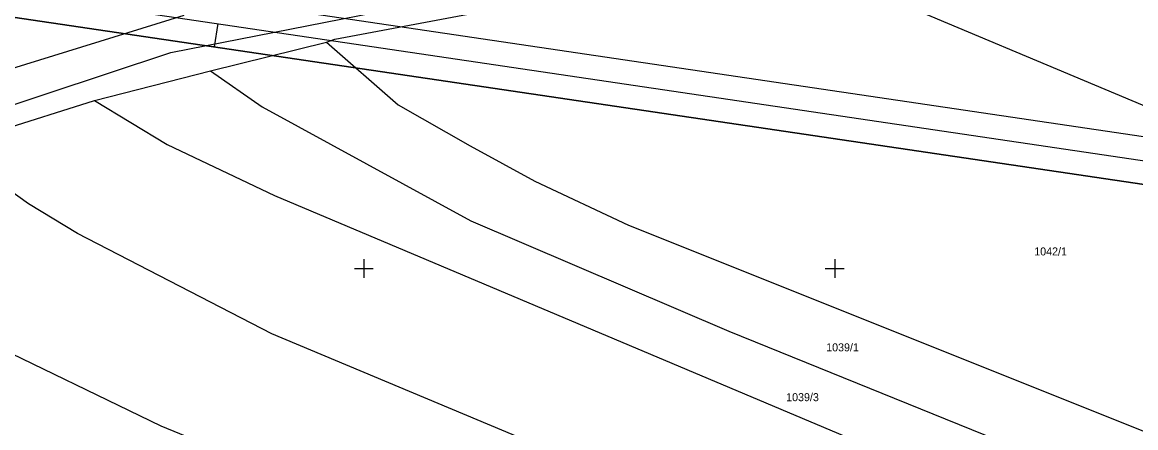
# Model space of a CAD drawing. Extents: x -779302 to -774398, y -1144902 to -1142831.
# Drawn here: x -775672.5 to -775436.1, y -1144333.8 to -1144247.7 of the extents above; entities that cross this region are included whole.
import ezdxf

# ---------------------------------------------------------------- set-up
doc = ezdxf.new("R2010")
doc.units = 0
for name, color, linetype in [('hektosit - Vrstva 5', 7, 'Continuous'), ('Hranice parcel', 7, 'Continuous'), ('Parcelní čísla', 7, 'Continuous'), ('Vrstva 1', 7, 'Continuous')]:
    doc.layers.add(name, color=color, linetype=linetype)

msp = doc.modelspace()

# ---------------------------------------------------------------- linework, layer by layer
at = {"layer": 'hektosit - Vrstva 5'}
for p, q in [((-775600, -1144298), (-775600, -1144302)), ((-775500, -1144298), (-775500, -1144302)), ((-775602, -1144300), (-775598, -1144300)), ((-775502, -1144300), (-775498, -1144300))]:
    msp.add_line(p, q, dxfattribs=at)
at = {"layer": 'Hranice parcel'}
for p, q in [((-775638.22, -1144246.24), (-775703.79, -1144266.62)), ((-775632.59, -1144258.06), (-775607.93, -1144251.93)), ((-775657.22, -1144264.36), (-775632.59, -1144258.06)), ((-775688.22, -1144274.1), (-775657.22, -1144264.36))]:
    msp.add_line(p, q, dxfattribs=at)
for points in [[(-775854.19, -1144322.57), (-775847.52, -1144320.58), (-775788.13, -1144302.89), (-775641, -1144254.13), (-775572.06, -1144240.51), (-775529.27, -1144232.36), (-775512.82, -1144230.54), (-775459.3, -1144219.85)], [(-775607.93, -1144251.93), (-775606.17, -1144251.3), (-775508.4, -1144232.87)], [(-775405.59, -1144277.47), (-775483.88, -1144244.62), (-775508.4, -1144232.87)], [(-775607.93, -1144251.93), (-775592.73, -1144265.24), (-775577.44, -1144273.94), (-775563.67, -1144281.5), (-775543.76, -1144290.79), (-775411.19, -1144343.87), (-775388.13, -1144354.18)], [(-775632.59, -1144258.06), (-775621.58, -1144265.67), (-775577.27, -1144289.87), (-775522.49, -1144313.33), (-775419.42, -1144355.11), (-775391.09, -1144367.64), (-775389.67, -1144368.26)], [(-775657.22, -1144264.36), (-775641.76, -1144273.65), (-775618.95, -1144284.54), (-775447.05, -1144357.1), (-775391.08, -1144381.09)], [(-775394.06, -1144408.34), (-775619.55, -1144313.89), (-775660.82, -1144292.56), (-775671.23, -1144286.27), (-775688.22, -1144274.1)], [(-775397.11, -1144437.29), (-775575.13, -1144361.42), (-775643.03, -1144333.5), (-775681.69, -1144314.82), (-775705.2, -1144302.37), (-775726.91, -1144287.21)]]:
    msp.add_lwpolyline(points, dxfattribs=at)
at = {"layer": 'Vrstva 1'}
msp.add_line((-775631.69, -1144252.93), (-775630.96, -1144247.99), dxfattribs=at)
for points in [[(-774799.29, -1144366.04), (-776045.7, -1144181.56), (-776089.18, -1144475.34), (-774842.77, -1144659.83)], [(-774846.98, -1144654.15), (-776083.5, -1144471.13), (-776041.48, -1144187.23), (-774804.97, -1144370.25)], [(-774810.64, -1144374.46), (-775834.48, -1144222.92), (-775875.04, -1144496.94), (-774851.19, -1144648.48)], [(-774851.19, -1144648.48), (-775875.04, -1144496.94), (-775834.48, -1144222.92), (-774810.64, -1144374.46)]]:
    msp.add_lwpolyline(points, close=True, dxfattribs=at)

# ---------------------------------------------------------------- texts
at = {"layer": 'Parcelní čísla'}
for s, p in [('1042/1', (-775457.62, -1144297.24)), ('1039/1', (-775501.81, -1144317.62)), ('1039/3', (-775510.31, -1144328.2))]:
    msp.add_text(s, height=1.7, dxfattribs=at).set_placement(p)

doc.saveas('drawing.dxf')
